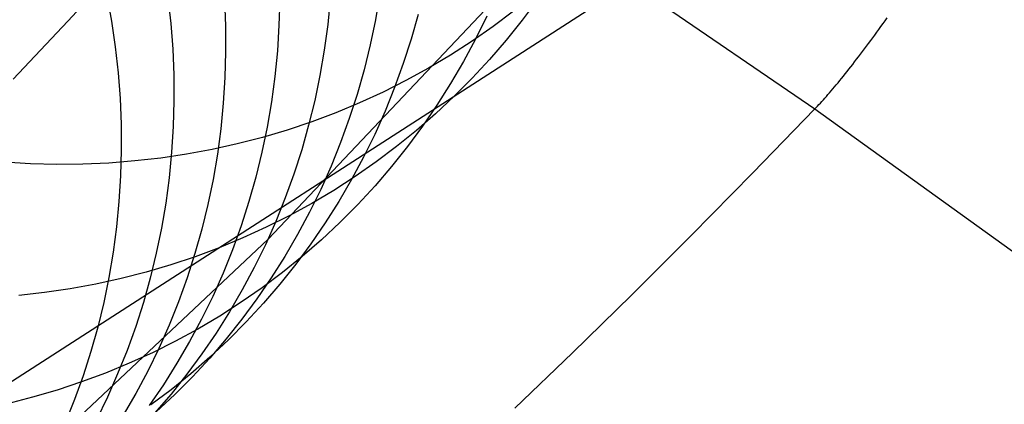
# Model space of a CAD drawing. Header units: millimetres. Extents: x 119 to 175.9, y -203.1 to -153.8.
# Tile 360 of 377: x 163.894 to 165.474, y -158.881 to -158.264. Entities that reach past the tile are written whole.
import ezdxf

# ---------------------------------------------------------------- set-up
doc = ezdxf.new("R2010")
doc.units = ezdxf.units.MM
doc.header["$MEASUREMENT"] = 0
doc.layers.add('Layer 01', color=5, linetype='Continuous', true_color=0x0000ff)
doc.layers.add('Livello 03', color=5, linetype='Continuous', true_color=0x0000ff)

msp = doc.modelspace()

# ---------------------------------------------------------------- linework, layer by layer
at = {"layer": 'Layer 01'}
for p, q in [((164.2929, -158.616, 55.9334), (164.8323, -158.0463, 58.4859)), ((164.0342, -158.2257, 54.3395), (164.0416, -158.2667, 54.3472)), ((164.1322, -158.2287, 54.6957), (164.1368, -158.2701, 54.7042)), ((164.2228, -158.2327, 55.0539), (164.2246, -158.2742, 55.063)), ((164.3116, -158.2318, 55.4377), (164.3104, -158.2732, 55.4475)), ((164.3926, -158.2311, 55.8232), (164.3886, -158.2721, 55.8334)), ((164.4721, -158.2239, 56.2374), (164.4651, -158.2644, 56.2481)), ((164.7247, -158.2322, 58.5478), (164.7004, -158.2651, 58.5598)), ((164.6869, -158.2505, 59.6341), (164.6541, -158.2752, 59.6456)), ((164.4651, -158.2644, 56.2481), (164.4567, -158.3047, 56.259)), ((164.5337, -158.256, 56.6637), (164.5225, -158.2955, 56.675)), ((164.6437, -158.2587, 57.5706), (164.6257, -158.2954, 57.5825)), ((164.7004, -158.2651, 58.5598), (164.6749, -158.297, 58.5718)), ((164.0416, -158.2667, 54.3472), (164.0476, -158.3079, 54.3554)), ((164.1368, -158.2701, 54.7042), (164.1399, -158.3115, 54.713)), ((164.2246, -158.2742, 55.063), (164.2248, -158.3156, 55.0725)), ((164.3104, -158.2732, 55.4475), (164.3078, -158.3144, 55.4575)), ((164.3886, -158.2721, 55.8334), (164.3831, -158.3129, 55.844)), ((164.6541, -158.2752, 59.6456), (164.6203, -158.2987, 59.657)), ((164.5225, -158.2955, 56.675), (164.5099, -158.3345, 56.6865)), ((164.6257, -158.2954, 57.5825), (164.6064, -158.3315, 57.5945)), ((164.6749, -158.297, 58.5718), (164.6482, -158.3281, 58.5839)), ((164.0476, -158.3079, 54.3554), (164.0522, -158.3493, 54.3639)), ((164.1399, -158.3115, 54.713), (164.1417, -158.3529, 54.7222)), ((164.3831, -158.3129, 55.844), (164.3761, -158.3535, 55.8548)), ((164.4567, -158.3047, 56.259), (164.447, -158.3445, 56.2702)), ((164.6203, -158.2987, 59.657), (164.5858, -158.321, 59.6682)), ((164.2248, -158.3156, 55.0725), (164.2237, -158.3569, 55.0823)), ((164.3078, -158.3144, 55.4575), (164.3038, -158.3554, 55.4678)), ((164.5858, -158.321, 59.6682), (164.5504, -158.3421, 59.6793)), ((164.6482, -158.3281, 58.5839), (164.6205, -158.3581, 58.5959)), ((164.447, -158.3445, 56.2702), (164.4358, -158.384, 56.2816)), ((164.5099, -158.3345, 56.6865), (164.496, -158.3729, 56.6982)), ((164.5504, -158.3421, 59.6793), (164.5142, -158.3619, 59.6903)), ((164.6064, -158.3315, 57.5945), (164.5858, -158.3667, 57.6066)), ((164.0522, -158.3493, 54.3639), (164.0554, -158.3906, 54.3727)), ((164.1417, -158.3529, 54.7222), (164.1419, -158.3943, 54.7317)), ((164.2237, -158.3569, 55.0823), (164.2211, -158.3981, 55.0924)), ((164.3038, -158.3554, 55.4678), (164.2983, -158.3962, 55.4784)), ((164.3761, -158.3535, 55.8548), (164.3678, -158.3937, 55.8658)), ((164.6205, -158.3581, 58.5959), (164.5916, -158.3871, 58.6079)), ((164.5142, -158.3619, 59.6903), (164.4774, -158.3804, 59.7012)), ((164.496, -158.3729, 56.6982), (164.4806, -158.4108, 56.71)), ((164.5858, -158.3667, 57.6066), (164.5639, -158.4012, 57.6187)), ((164.0554, -158.3906, 54.3727), (164.0571, -158.432, 54.382)), ((164.4358, -158.384, 56.2816), (164.4232, -158.4229, 56.2932)), ((164.4774, -158.3804, 59.7012), (164.4398, -158.3976, 59.7119)), ((164.5916, -158.3871, 58.6079), (164.5618, -158.4151, 58.6199)), ((164.1419, -158.3943, 54.7317), (164.1408, -158.4356, 54.7415)), ((164.2211, -158.3981, 55.0924), (164.217, -158.4391, 55.1028)), ((164.2983, -158.3962, 55.4784), (164.2914, -158.4367, 55.4893)), ((164.3678, -158.3937, 55.8658), (164.358, -158.4335, 55.8771)), ((164.4398, -158.3976, 59.7119), (164.4017, -158.4135, 59.7224)), ((164.5639, -158.4012, 57.6187), (164.5409, -158.4349, 57.6309)), ((164.4017, -158.4135, 59.7224), (164.3629, -158.4281, 59.7327)), ((164.4232, -158.4229, 56.2932), (164.4093, -158.4614, 56.305)), ((164.4806, -158.4108, 56.71), (164.464, -158.4481, 56.722)), ((164.5618, -158.4151, 58.6199), (164.5309, -158.442, 58.6318)), ((164.0571, -158.432, 54.382), (164.0574, -158.4734, 54.3915)), ((164.1408, -158.4356, 54.7415), (164.1382, -158.4767, 54.7517)), ((164.217, -158.4391, 55.1028), (164.2116, -158.4798, 55.1135)), ((164.2914, -158.4367, 55.4893), (164.283, -158.4769, 55.5004)), ((164.3629, -158.4281, 59.7327), (164.3236, -158.4412, 59.7428)), ((164.358, -158.4335, 55.8771), (164.3469, -158.4729, 55.8886)), ((164.5409, -158.4349, 57.6309), (164.5166, -158.4677, 57.6432)), ((164.2838, -158.453, 59.7527), (164.2436, -158.4634, 59.7624)), ((164.3236, -158.4412, 59.7428), (164.2838, -158.453, 59.7527)), ((164.464, -158.4481, 56.722), (164.446, -158.4848, 56.7341)), ((164.5309, -158.442, 58.6318), (164.4991, -158.4677, 58.6437)), ((164.2436, -158.4634, 59.7624), (164.203, -158.4724, 59.7719)), ((164.4093, -158.4614, 56.305), (164.394, -158.4992, 56.3169)), ((164.4991, -158.4677, 58.6437), (164.4663, -158.4923, 58.6555)), ((164.5166, -158.4677, 57.6432), (164.4912, -158.4995, 57.6555)), ((164.0574, -158.4734, 54.3915), (164.0563, -158.5146, 54.4014)), ((164.1208, -158.4861, 59.79), (164.0793, -158.4908, 59.7987)), ((164.162, -158.48, 59.781), (164.1208, -158.4861, 59.79)), ((164.1382, -158.4767, 54.7517), (164.1342, -158.5177, 54.7622)), ((164.203, -158.4724, 59.7719), (164.162, -158.48, 59.781)), ((164.2116, -158.4798, 55.1135), (164.2047, -158.5203, 55.1244)), ((164.283, -158.4769, 55.5004), (164.2733, -158.5166, 55.5118)), ((164.3469, -158.4729, 55.8886), (164.3344, -158.5118, 55.9003)), ((164.446, -158.4848, 56.7341), (164.4268, -158.5207, 56.7463)), ((163.9118, -158.4952, 59.8304), (163.8699, -158.4927, 59.8376)), ((163.9538, -158.4963, 59.823), (163.9118, -158.4952, 59.8304)), ((163.9958, -158.4959, 59.8152), (163.9538, -158.4963, 59.823)), ((164.0376, -158.4941, 59.8071), (163.9958, -158.4959, 59.8152)), ((164.0793, -158.4908, 59.7987), (164.0376, -158.4941, 59.8071)), ((164.394, -158.4992, 56.3169), (164.3774, -158.5365, 56.329)), ((164.4663, -158.4923, 58.6555), (164.4327, -158.5157, 58.6672)), ((164.4912, -158.4995, 57.6555), (164.4646, -158.5305, 57.6679)), ((164.0563, -158.5146, 54.4014), (164.0537, -158.5557, 54.4117)), ((164.1342, -158.5177, 54.7622), (164.1288, -158.5584, 54.7729)), ((164.2733, -158.5166, 55.5118), (164.2622, -158.556, 55.5234)), ((164.3344, -158.5118, 55.9003), (164.3205, -158.5502, 55.9121)), ((164.4327, -158.5157, 58.6672), (164.3982, -158.538, 58.6788)), ((164.2047, -158.5203, 55.1244), (164.1964, -158.5604, 55.1356)), ((164.4268, -158.5207, 56.7463), (164.4063, -158.5559, 56.7587)), ((164.4646, -158.5305, 57.6679), (164.4369, -158.5604, 57.6802)), ((164.3205, -158.5502, 55.9121), (164.3052, -158.588, 55.9242)), ((164.3774, -158.5365, 56.329), (164.3595, -158.5731, 56.3413)), ((164.3982, -158.538, 58.6788), (164.3629, -158.5589, 58.6903)), ((164.0537, -158.5557, 54.4117), (164.0497, -158.5966, 54.4222)), ((164.1288, -158.5584, 54.7729), (164.1219, -158.5988, 54.7839)), ((164.1964, -158.5604, 55.1356), (164.1867, -158.6002, 55.1471)), ((164.2622, -158.556, 55.5234), (164.2497, -158.5949, 55.5352)), ((164.3629, -158.5589, 58.6903), (164.3269, -158.5786, 58.7017)), ((164.4063, -158.5559, 56.7587), (164.3845, -158.5903, 56.7711)), ((164.4369, -158.5604, 57.6802), (164.4082, -158.5893, 57.6926)), ((164.3269, -158.5786, 58.7017), (164.2901, -158.5971, 58.7129)), ((164.3595, -158.5731, 56.3413), (164.3403, -158.6089, 56.3537)), ((164.0497, -158.5966, 54.4222), (164.0443, -158.6373, 54.433)), ((164.2497, -158.5949, 55.5352), (164.2359, -158.6332, 55.5472)), ((164.2901, -158.5971, 58.7129), (164.2527, -158.6142, 58.7239)), ((164.3052, -158.588, 55.9242), (164.2887, -158.6252, 55.9364)), ((164.3845, -158.5903, 56.7711), (164.3615, -158.6238, 56.7837)), ((164.4082, -158.5893, 57.6926), (164.3784, -158.6172, 57.7049)), ((164.1219, -158.5988, 54.7839), (164.1136, -158.6389, 54.7952)), ((164.1867, -158.6002, 55.1471), (164.1756, -158.6395, 55.1588)), ((164.3403, -158.6089, 56.3537), (164.3198, -158.6441, 56.3661)), ((163.7927, -159.0875, 53.8911), (164.2929, -158.616, 55.9334)), ((164.2527, -158.6142, 58.7239), (164.2146, -158.63, 58.7348)), ((164.2887, -158.6252, 55.9364), (164.2708, -158.6618, 55.9488)), ((164.3615, -158.6238, 56.7837), (164.3373, -158.6565, 56.7962)), ((164.3784, -158.6172, 57.7049), (164.3477, -158.644, 57.7171)), ((164.0443, -158.6373, 54.433), (164.0375, -158.6777, 54.4442)), ((164.1136, -158.6389, 54.7952), (164.104, -158.6786, 54.8068)), ((164.1759, -158.6444, 58.7455), (164.1368, -158.6575, 58.756)), ((164.1756, -158.6395, 55.1588), (164.1631, -158.6783, 55.1707)), ((164.2146, -158.63, 58.7348), (164.1759, -158.6444, 58.7455)), ((164.2359, -158.6332, 55.5472), (164.2207, -158.671, 55.5594)), ((164.3198, -158.6441, 56.3661), (164.2981, -158.6784, 56.3787)), ((164.3477, -158.644, 57.7171), (164.3159, -158.6696, 57.7294)), ((164.1368, -158.6575, 58.756), (164.0971, -158.6692, 58.7663)), ((164.3373, -158.6565, 56.7962), (164.312, -158.6883, 56.8089)), ((164.0971, -158.6692, 58.7663), (164.057, -158.6795, 58.7764)), ((164.2207, -158.671, 55.5594), (164.2041, -158.7081, 55.5717)), ((164.2708, -158.6618, 55.9488), (164.2516, -158.6976, 55.9613)), ((164.3159, -158.6696, 57.7294), (164.2833, -158.6941, 57.7415)), ((164.0164, -158.6884, 58.7862), (163.9756, -158.6959, 58.7958)), ((164.057, -158.6795, 58.7764), (164.0164, -158.6884, 58.7862)), ((164.0375, -158.6777, 54.4442), (164.0292, -158.7177, 54.4555)), ((164.104, -158.6786, 54.8068), (164.0929, -158.7178, 54.8186)), ((164.1631, -158.6783, 55.1707), (164.1493, -158.7166, 55.1828)), ((164.2981, -158.6784, 56.3787), (164.2751, -158.7119, 56.3914)), ((164.312, -158.6883, 56.8089), (164.2855, -158.7191, 56.8215)), ((163.9344, -158.7019, 58.8052), (163.893, -158.7065, 58.8142)), ((163.9756, -158.6959, 58.7958), (163.9344, -158.7019, 58.8052)), ((164.2041, -158.7081, 55.5717), (164.1863, -158.7446, 55.5842)), ((164.2516, -158.6976, 55.9613), (164.2312, -158.7327, 55.974)), ((164.2833, -158.6941, 57.7415), (164.2497, -158.7175, 57.7536)), ((164.0292, -158.7177, 54.4555), (164.0196, -158.7574, 54.4672)), ((164.0929, -158.7178, 54.8186), (164.0805, -158.7566, 54.8306)), ((164.1493, -158.7166, 55.1828), (164.1342, -158.7543, 55.1951)), ((164.2497, -158.7175, 57.7536), (164.2154, -158.7396, 57.7656)), ((164.2751, -158.7119, 56.3914), (164.251, -158.7446, 56.4041)), ((164.2855, -158.7191, 56.8215), (164.258, -158.749, 56.8342)), ((164.2154, -158.7396, 57.7656), (164.1802, -158.7605, 57.7774)), ((164.2312, -158.7327, 55.974), (164.2095, -158.767, 55.9867)), ((164.1342, -158.7543, 55.1951), (164.1177, -158.7914, 55.2076)), ((164.1863, -158.7446, 55.5842), (164.1671, -158.7804, 55.5969)), ((164.251, -158.7446, 56.4041), (164.2257, -158.7763, 56.4169)), ((164.258, -158.749, 56.8342), (164.2293, -158.7778, 56.8469)), ((164.0196, -158.7574, 54.4672), (164.0086, -158.7966, 54.4791)), ((164.0805, -158.7566, 54.8306), (164.0667, -158.7949, 54.8428)), ((164.1802, -158.7605, 57.7774), (164.1442, -158.7801, 57.7892)), ((164.2095, -158.767, 55.9867), (164.1866, -158.8004, 55.9995)), ((164.1442, -158.7801, 57.7892), (164.1076, -158.7984, 57.8008)), ((164.1671, -158.7804, 55.5969), (164.1468, -158.8154, 55.6096)), ((164.2257, -158.7763, 56.4169), (164.1993, -158.8071, 56.4297)), ((164.2293, -158.7778, 56.8469), (164.1997, -158.8055, 56.8595)), ((164.0086, -158.7966, 54.4791), (163.9962, -158.8353, 54.4912)), ((164.0667, -158.7949, 54.8428), (164.0516, -158.8325, 54.8553)), ((164.1076, -158.7984, 57.8008), (164.0702, -158.8154, 57.8122)), ((164.1177, -158.7914, 55.2076), (164.0999, -158.8278, 55.2202)), ((164.1866, -158.8004, 55.9995), (164.1625, -158.833, 56.0124)), ((164.0702, -158.8154, 57.8122), (164.0323, -158.8311, 57.8235)), ((164.1468, -158.8154, 55.6096), (164.1251, -158.8497, 55.6225)), ((164.1997, -158.8055, 56.8595), (164.169, -158.8322, 56.8722)), ((164.1993, -158.8071, 56.4297), (164.1718, -158.8369, 56.4426)), ((164.0323, -158.8311, 57.8235), (163.9937, -158.8454, 57.8346)), ((164.0516, -158.8325, 54.8553), (164.0351, -158.8696, 54.8679)), ((164.0999, -158.8278, 55.2202), (164.0808, -158.8636, 55.233)), ((164.1625, -158.833, 56.0124), (164.1373, -158.8647, 56.0253)), ((164.169, -158.8322, 56.8722), (164.1374, -158.8578, 56.8847)), ((163.9937, -158.8454, 57.8346), (163.9547, -158.8584, 57.8455)), ((163.9962, -158.8353, 54.4912), (163.9824, -158.8735, 54.5036)), ((164.1251, -158.8497, 55.6225), (164.1023, -158.8831, 55.6355)), ((164.1718, -158.8369, 56.4426), (164.1432, -158.8656, 56.4554)), ((163.9547, -158.8584, 57.8455), (163.9151, -158.87, 57.8562)), ((164.0808, -158.8636, 55.233), (164.0604, -158.8986, 55.2459)), ((164.1374, -158.8578, 56.8847), (164.1048, -158.8822, 56.8973)), ((164.1373, -158.8647, 56.0253), (164.1109, -158.8954, 56.0383)), ((164.1432, -158.8656, 56.4554), (164.1136, -158.8933, 56.4682)), ((163.9151, -158.87, 57.8562), (163.8751, -158.8802, 57.8667)), ((163.9824, -158.8735, 54.5036), (163.9673, -158.9111, 54.5161)), ((164.0351, -158.8696, 54.8679), (164.0174, -158.906, 54.8806))]:
    msp.add_line(p, q, dxfattribs=at)
at = {"layer": 'Livello 03'}
for p, q in [((165.5579, -157.7646, 64.6777), (163.5959, -159.0286, 56.9901)), ((164.7597, -158.1264, 65.0823), (165.1704, -158.4073, 64.9783)), ((163.9718, -158.2665, 64.2968), (164.0617, -158.1694, 64.5229)), ((165.2796, -158.2705, 65.0985), (165.2829, -158.2658, 65.0998)), ((165.2829, -158.2658, 65.0998), (165.2862, -158.2611, 65.101)), ((163.8838, -158.3597, 64.0676), (163.9718, -158.2665, 64.2968)), ((165.2697, -158.2843, 65.094), (165.273, -158.2797, 65.0956)), ((165.273, -158.2797, 65.0956), (165.2763, -158.2751, 65.0971)), ((165.2763, -158.2751, 65.0971), (165.2796, -158.2705, 65.0985)), ((165.2565, -158.3022, 65.0863), (165.2598, -158.2978, 65.0884)), ((165.2598, -158.2978, 65.0884), (165.2631, -158.2933, 65.0903)), ((165.2631, -158.2933, 65.0903), (165.2664, -158.2888, 65.0922)), ((165.2664, -158.2888, 65.0922), (165.2697, -158.2843, 65.094)), ((165.2468, -158.3152, 65.0794), (165.25, -158.3109, 65.0818)), ((165.25, -158.3109, 65.0818), (165.2533, -158.3066, 65.0841)), ((165.2533, -158.3066, 65.0841), (165.2565, -158.3022, 65.0863)), ((165.2341, -158.3318, 65.0687), (165.2373, -158.3277, 65.0715)), ((165.2373, -158.3277, 65.0715), (165.2404, -158.3236, 65.0742)), ((165.2404, -158.3236, 65.0742), (165.2436, -158.3194, 65.0769)), ((165.2436, -158.3194, 65.0769), (165.2468, -158.3152, 65.0794)), ((165.2219, -158.3474, 65.0565), (165.2249, -158.3436, 65.0597)), ((165.2249, -158.3436, 65.0597), (165.228, -158.3397, 65.0628)), ((165.228, -158.3397, 65.0628), (165.231, -158.3358, 65.0658)), ((165.231, -158.3358, 65.0658), (165.2341, -158.3318, 65.0687)), ((165.2102, -158.3619, 65.0429), (165.2131, -158.3584, 65.0464)), ((165.2131, -158.3584, 65.0464), (165.216, -158.3548, 65.0499)), ((165.216, -158.3548, 65.0499), (165.2189, -158.3511, 65.0532)), ((165.2189, -158.3511, 65.0532), (165.2219, -158.3474, 65.0565)), ((165.1965, -158.3783, 65.0243), (165.1991, -158.3752, 65.0281)), ((165.1991, -158.3752, 65.0281), (165.2018, -158.372, 65.0319)), ((165.2018, -158.372, 65.0319), (165.2046, -158.3687, 65.0357)), ((165.2046, -158.3687, 65.0357), (165.2074, -158.3653, 65.0393)), ((165.2074, -158.3653, 65.0393), (165.2102, -158.3619, 65.0429)), ((165.1815, -158.3953, 64.9999), (165.1839, -158.3927, 65.0041)), ((165.1839, -158.3927, 65.0041), (165.1863, -158.39, 65.0082)), ((165.1863, -158.39, 65.0082), (165.1888, -158.3872, 65.0123)), ((165.1888, -158.3872, 65.0123), (165.1913, -158.3843, 65.0163)), ((165.1913, -158.3843, 65.0163), (165.1939, -158.3813, 65.0203)), ((165.1939, -158.3813, 65.0203), (165.1965, -158.3783, 65.0243)), ((165.0703, -158.5103, 64.7649), (165.1704, -158.4073, 64.9783)), ((165.1704, -158.4073, 64.9783), (165.1725, -158.405, 64.9827)), ((165.1704, -158.4073, 64.9783), (165.574, -158.6979, 64.8696)), ((165.1725, -158.405, 64.9827), (165.1747, -158.4027, 64.987)), ((165.1747, -158.4027, 64.987), (165.1769, -158.4004, 64.9914)), ((165.1769, -158.4004, 64.9914), (165.1792, -158.3979, 64.9956)), ((165.1792, -158.3979, 64.9956), (165.1815, -158.3953, 64.9999)), ((164.9721, -158.61, 64.5482), (165.0703, -158.5103, 64.7649)), ((164.8758, -158.7061, 64.3281), (164.9721, -158.61, 64.5482)), ((164.7814, -158.7986, 64.1049), (164.8758, -158.7061, 64.3281)), ((164.689, -158.8873, 63.8786), (164.7814, -158.7986, 64.1049))]:
    msp.add_line(p, q, dxfattribs=at)

doc.saveas('drawing.dxf')
